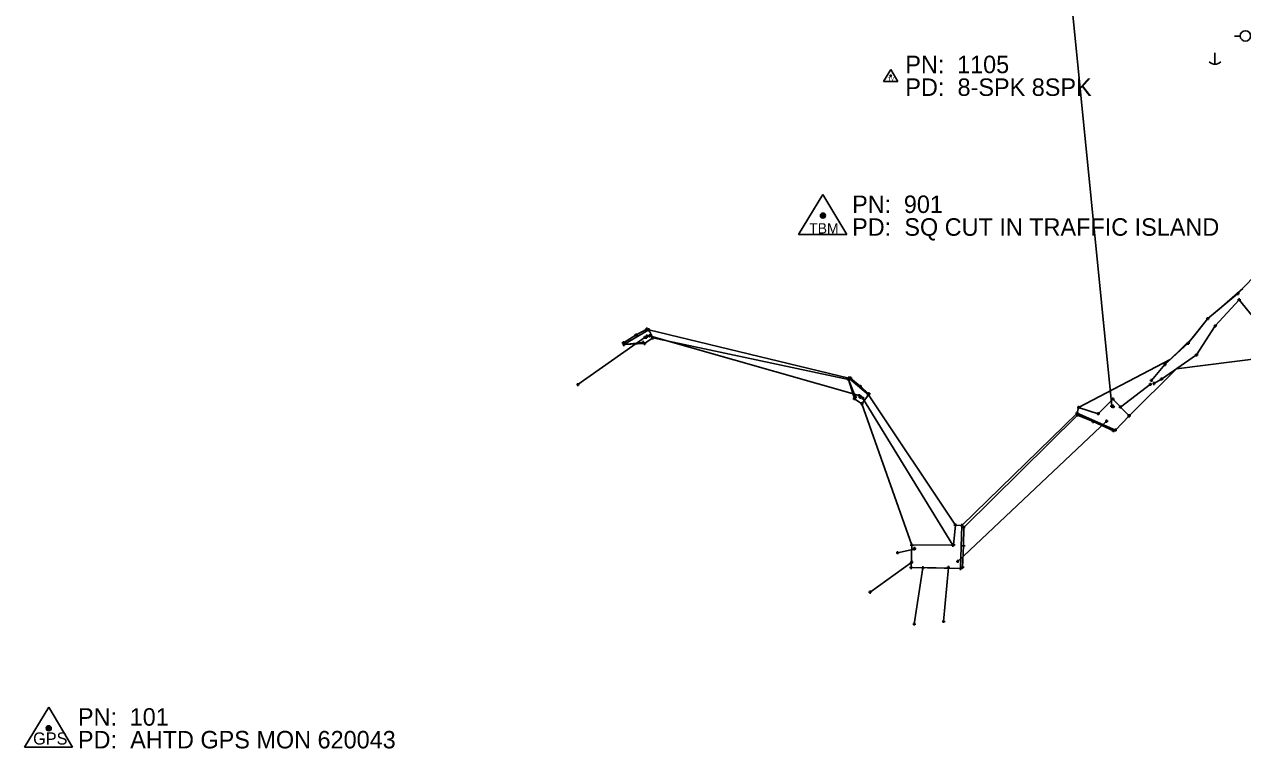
# Model space of a CAD drawing. Extents: x -1 to 1157254, y -1 to 2021979.
# Drawn here: x 1145669 to 1146170, y 2016032 to 2016330 of the extents above; entities that cross this region are included whole.
import ezdxf

# ---------------------------------------------------------------- set-up
doc = ezdxf.new("R2010")
doc.units = 0
for name, color, linetype in [('S_AREA_CALC', 7, 'Continuous'), ('S_BREAKLINE', 7, 'Continuous'), ('S_BUILDING_ANNOT', 7, 'Continuous'), ('S_CATCH_BASIN', 7, 'Continuous'), ('S_CTL_TABLE', 7, 'Continuous'), ('S_DITCHLINE', 7, 'Continuous'), ('S_DRIVEWAY_ANNOT', 7, 'Continuous'), ('S_EDGE_BITUMINOUS_ANNOT', 7, 'Continuous'), ('S_ELECTRIC_UTILITIES', 7, 'Continuous'), ('S_GAS_PUMP_ISLAND_ANNOT', 7, 'Continuous'), ('S_GAS_UTILITIES', 7, 'Continuous'), ('S_GAS_UTILITIES_ANNOT', 7, 'Continuous')]:
    doc.layers.add(name, color=color, linetype=linetype)

msp = doc.modelspace()

# ---------------------------------------------------------------- linework, layer by layer
at = {"layer": 'S_AREA_CALC'}
for p, q in [((1145997.3, 2016260.28), (1145987.27, 2016243.78)), ((1145997.3, 2016260.28), (1146007.12, 2016243.78)), ((1145987.27, 2016243.78), (1146007.12, 2016243.78)), ((1145679.05, 2016049.34), (1145669.02, 2016032.83)), ((1145679.05, 2016049.34), (1145688.87, 2016032.83)), ((1145669.02, 2016032.83), (1145688.87, 2016032.83))]:
    msp.add_line(p, q, dxfattribs=at)
for centre, radius in [((1145997.3, 2016251.59), 1.04), ((1145997.3, 2016251.59), 0.609), ((1145997.3, 2016251.59), 0.344), ((1145679.05, 2016040.64), 1.04), ((1145679.05, 2016040.64), 0.609), ((1145679.05, 2016040.64), 0.344)]:
    msp.add_circle(centre, radius, dxfattribs=at)
at = {"layer": 'S_BREAKLINE'}
for p, q in [((1146025.17, 2016311.74), (1146022.16, 2016306.79)), ((1146025.17, 2016311.74), (1146028.12, 2016306.79)), ((1146022.16, 2016306.79), (1146028.12, 2016306.79))]:
    msp.add_line(p, q, dxfattribs=at)
for radius in [0.311, 0.183, 0.103]:
    msp.add_circle((1146025.17, 2016309.13), radius, dxfattribs=at)
at = {"layer": 'S_BUILDING_ANNOT'}
for p, q in [((1146167.28, 2016219.5), (1146168.55, 2016219.51)), ((1146167.91, 2016218.87), (1146167.91, 2016220.14)), ((1146167.91, 2016219.5), (1146167.91, 2016219.5)), ((1146167.77, 2016216.98), (1146169.04, 2016216.98)), ((1146168.41, 2016216.34), (1146168.41, 2016217.62)), ((1146168.41, 2016216.98), (1146168.41, 2016216.98)), ((1146154.9, 2016209.23), (1146156.17, 2016209.23)), ((1146155.54, 2016208.59), (1146155.54, 2016209.87)), ((1146155.54, 2016209.23), (1146155.54, 2016209.23)), ((1145925.04, 2016204.61), (1145926.31, 2016204.61)), ((1145925.68, 2016203.98), (1145925.68, 2016205.25)), ((1145925.68, 2016204.61), (1145925.68, 2016204.61)), ((1146157.97, 2016206.19), (1146159.24, 2016206.19)), ((1146158.61, 2016205.56), (1146158.61, 2016206.83)), ((1146158.61, 2016206.19), (1146158.61, 2016206.19)), ((1145915.52, 2016197.86), (1145915.52, 2016199.14)), ((1145922.72, 2016199.45), (1145923.99, 2016199.45)), ((1145923.31, 2016198.91), (1145924.58, 2016198.91)), ((1145923.36, 2016198.81), (1145923.36, 2016200.09)), ((1145923.36, 2016199.45), (1145923.36, 2016199.45)), ((1145923.59, 2016201.56), (1145924.86, 2016201.56)), ((1145923.95, 2016198.27), (1145923.94, 2016199.54)), ((1145923.94, 2016198.91), (1145923.94, 2016198.91)), ((1145924.02, 2016201.6), (1145925.3, 2016201.6)), ((1145924.23, 2016200.92), (1145924.22, 2016202.19)), ((1145924.23, 2016201.56), (1145924.23, 2016201.56)), ((1145924.34, 2016201.98), (1145925.61, 2016201.98)), ((1145924.66, 2016200.96), (1145924.66, 2016202.24)), ((1145924.66, 2016201.6), (1145924.66, 2016201.6)), ((1145924.97, 2016201.34), (1145924.97, 2016202.62)), ((1145924.97, 2016201.98), (1145924.97, 2016201.98)), ((1145925.36, 2016202.12), (1145926.63, 2016202.12)), ((1145925.99, 2016201.48), (1145925.99, 2016202.75)), ((1145925.99, 2016202.12), (1145925.99, 2016202.12)), ((1145926.7, 2016201.26), (1145927.97, 2016201.26)), ((1145927.34, 2016200.63), (1145927.33, 2016201.9)), ((1145927.34, 2016201.26), (1145927.34, 2016201.26)), ((1146146.82, 2016199.07), (1146148.09, 2016199.07)), ((1146147.46, 2016198.43), (1146147.45, 2016199.7)), ((1146147.45, 2016199.07), (1146147.45, 2016199.07)), ((1145914.89, 2016198.5), (1145916.16, 2016198.5)), ((1145915.52, 2016198.5), (1145915.52, 2016198.5)), ((1146150.25, 2016194.25), (1146151.52, 2016194.25)), ((1146150.89, 2016193.61), (1146150.88, 2016194.89)), ((1146150.89, 2016194.25), (1146150.89, 2016194.25)), ((1146137.26, 2016190.31), (1146138.53, 2016190.31)), ((1146137.89, 2016189.67), (1146137.89, 2016190.95)), ((1146137.89, 2016190.31), (1146137.89, 2016190.31)), ((1146007.12, 2016184.22), (1146008.39, 2016184.22)), ((1146007.31, 2016184.74), (1146008.58, 2016184.74)), ((1146007.76, 2016183.58), (1146007.75, 2016184.85)), ((1146007.75, 2016184.22), (1146007.75, 2016184.22)), ((1146007.95, 2016184.1), (1146007.94, 2016185.37)), ((1146007.95, 2016184.74), (1146007.95, 2016184.74)), ((1146131.69, 2016183.79), (1146132.97, 2016183.79)), ((1146132.33, 2016183.15), (1146132.33, 2016184.43)), ((1146132.33, 2016183.79), (1146132.33, 2016183.79)), ((1146135.83, 2016184.33), (1146137.1, 2016184.33)), ((1146136.47, 2016183.69), (1146136.47, 2016184.97)), ((1146136.47, 2016184.33), (1146136.47, 2016184.33)), ((1145895.94, 2016182.04), (1145897.21, 2016182.05)), ((1145896.58, 2016181.41), (1145896.57, 2016182.68)), ((1145896.58, 2016182.04), (1145896.58, 2016182.04)), ((1146016, 2016177.28), (1146015.99, 2016178.55)), ((1146131.28, 2016182.21), (1146132.55, 2016182.21)), ((1146131.91, 2016181.58), (1146131.91, 2016182.85)), ((1146131.91, 2016182.21), (1146131.91, 2016182.21)), ((1146132.75, 2016182.51), (1146134.02, 2016182.51)), ((1146133.38, 2016181.87), (1146133.38, 2016183.14)), ((1146133.38, 2016182.51), (1146133.38, 2016182.51)), ((1146009.65, 2016176.23), (1146010.93, 2016176.23)), ((1146010.01, 2016176.95), (1146011.28, 2016176.95)), ((1146010.29, 2016175.59), (1146010.29, 2016176.87)), ((1146010.29, 2016176.23), (1146010.29, 2016176.23)), ((1146010.65, 2016176.32), (1146010.64, 2016177.59)), ((1146010.64, 2016176.95), (1146010.64, 2016176.95)), ((1146011.56, 2016177.56), (1146012.83, 2016177.56)), ((1146011.97, 2016176.87), (1146013.24, 2016176.88)), ((1146012.2, 2016176.92), (1146012.19, 2016178.19)), ((1146012.19, 2016177.56), (1146012.19, 2016177.56)), ((1146012.41, 2016176.93), (1146013.69, 2016176.94)), ((1146012.61, 2016176.24), (1146012.6, 2016177.51)), ((1146012.6, 2016176.88), (1146012.6, 2016176.88)), ((1146012.72, 2016174.13), (1146013.99, 2016174.13)), ((1146012.97, 2016176.57), (1146014.24, 2016176.57)), ((1146013.05, 2016176.3), (1146013.05, 2016177.57)), ((1146013.05, 2016176.93), (1146013.05, 2016176.93)), ((1146013.35, 2016173.49), (1146013.35, 2016174.77)), ((1146013.35, 2016174.13), (1146013.35, 2016174.13)), ((1146013.61, 2016175.94), (1146013.6, 2016177.21)), ((1146013.6, 2016176.57), (1146013.6, 2016176.57)), ((1146015.36, 2016177.91), (1146016.63, 2016177.92)), ((1146015.99, 2016177.92), (1146015.99, 2016177.92)), ((1146115.9, 2016176.11), (1146117.18, 2016176.11)), ((1146116, 2016172.52), (1146116, 2016173.8)), ((1146116.43, 2016172.55), (1146116.43, 2016173.82)), ((1146116.54, 2016175.47), (1146116.54, 2016176.75)), ((1146116.54, 2016176.11), (1146116.54, 2016176.11)), ((1146116.6, 2016172.3), (1146116.6, 2016173.57)), ((1146101.11, 2016170.34), (1146102.39, 2016170.34)), ((1146101.75, 2016169.71), (1146101.75, 2016170.98)), ((1146101.75, 2016170.34), (1146101.75, 2016170.34)), ((1146101.79, 2016172.68), (1146103.06, 2016172.68)), ((1146102.43, 2016172.05), (1146102.42, 2016173.32)), ((1146102.42, 2016172.68), (1146102.42, 2016172.68)), ((1146109.86, 2016170.09), (1146111.13, 2016170.1)), ((1146110.5, 2016169.46), (1146110.49, 2016170.73)), ((1146110.5, 2016170.09), (1146110.5, 2016170.09)), ((1146115.36, 2016173.16), (1146116.64, 2016173.16)), ((1146115.79, 2016173.18), (1146117.07, 2016173.18)), ((1146115.96, 2016172.93), (1146117.23, 2016172.94)), ((1146116, 2016173.16), (1146116, 2016173.16)), ((1146116.43, 2016173.18), (1146116.43, 2016173.18)), ((1146116.6, 2016172.93), (1146116.6, 2016172.93)), ((1146118.95, 2016172.83), (1146120.22, 2016172.84)), ((1146118.95, 2016172.83), (1146120.22, 2016172.84)), ((1146119.59, 2016172.2), (1146119.58, 2016173.47)), ((1146119.59, 2016172.2), (1146119.58, 2016173.47)), ((1146119.58, 2016172.83), (1146119.58, 2016172.83)), ((1146119.58, 2016172.83), (1146119.58, 2016172.83)), ((1146122.54, 2016169.21), (1146123.82, 2016169.21)), ((1146123.18, 2016168.57), (1146123.18, 2016169.85)), ((1146123.18, 2016169.21), (1146123.18, 2016169.21)), ((1146113.26, 2016167.01), (1146114.53, 2016167.02)), ((1146113.26, 2016167.01), (1146114.53, 2016167.02)), ((1146113.9, 2016166.38), (1146113.9, 2016167.65)), ((1146113.9, 2016166.38), (1146113.9, 2016167.65)), ((1146113.9, 2016167.01), (1146113.9, 2016167.01)), ((1146113.9, 2016167.01), (1146113.9, 2016167.01)), ((1146117.54, 2016162.7), (1146117.54, 2016163.97)), ((1146116.9, 2016163.33), (1146118.17, 2016163.34)), ((1146117.54, 2016163.34), (1146117.54, 2016163.34)), ((1146051.11, 2016124.24), (1146052.38, 2016124.24)), ((1146051.74, 2016123.6), (1146051.74, 2016124.87)), ((1146051.74, 2016124.24), (1146051.74, 2016124.24)), ((1146053.73, 2016124.1), (1146055, 2016124.1)), ((1146054.37, 2016123.46), (1146054.37, 2016124.73)), ((1146054.37, 2016124.1), (1146054.37, 2016124.1)), ((1146027.99, 2016112.26), (1146027.99, 2016113.54)), ((1146033.22, 2016116.05), (1146034.5, 2016116.05)), ((1146033.86, 2016115.42), (1146033.86, 2016116.69)), ((1146033.86, 2016116.05), (1146033.86, 2016116.05)), ((1146034.2, 2016114.39), (1146035.47, 2016114.4)), ((1146034.33, 2016114.64), (1146035.6, 2016114.64)), ((1146034.84, 2016113.76), (1146034.84, 2016115.03)), ((1146034.84, 2016114.39), (1146034.84, 2016114.39)), ((1146034.97, 2016114), (1146034.97, 2016115.28)), ((1146034.97, 2016114.64), (1146034.97, 2016114.64)), ((1146050.06, 2016115.95), (1146051.33, 2016115.95)), ((1146050.06, 2016115.95), (1146051.33, 2016115.95)), ((1146050.37, 2016116.18), (1146051.64, 2016116.18)), ((1146050.69, 2016115.31), (1146050.69, 2016116.59)), ((1146050.69, 2016115.31), (1146050.69, 2016116.59)), ((1146050.69, 2016115.95), (1146050.69, 2016115.95)), ((1146050.69, 2016115.95), (1146050.69, 2016115.95)), ((1146051.01, 2016115.55), (1146051.01, 2016116.82)), ((1146051.01, 2016116.18), (1146051.01, 2016116.18)), ((1146027.35, 2016112.9), (1146028.63, 2016112.9)), ((1146027.99, 2016112.9), (1146027.99, 2016112.9)), ((1146033.16, 2016108.99), (1146034.43, 2016108.99)), ((1146033.16, 2016108.99), (1146034.43, 2016108.99)), ((1146033.8, 2016108.35), (1146033.8, 2016109.62)), ((1146033.8, 2016108.35), (1146033.8, 2016109.62)), ((1146033.8, 2016108.99), (1146033.8, 2016108.99)), ((1146033.8, 2016108.99), (1146033.8, 2016108.99)), ((1146052.06, 2016109.3), (1146053.33, 2016109.31)), ((1146052.06, 2016109.3), (1146053.33, 2016109.31)), ((1146052.7, 2016108.67), (1146052.7, 2016109.94)), ((1146052.7, 2016108.67), (1146052.7, 2016109.94)), ((1146052.7, 2016109.3), (1146052.7, 2016109.3)), ((1146052.7, 2016109.3), (1146052.7, 2016109.3)), ((1146032.95, 2016106.8), (1146034.22, 2016106.81)), ((1146033.58, 2016106.17), (1146033.58, 2016107.44)), ((1146033.58, 2016106.8), (1146033.58, 2016106.8)), ((1146037.77, 2016106.67), (1146039.05, 2016106.68)), ((1146037.77, 2016106.67), (1146039.05, 2016106.68)), ((1146038.41, 2016106.04), (1146038.41, 2016107.31)), ((1146038.41, 2016106.04), (1146038.41, 2016107.31)), ((1146038.41, 2016106.68), (1146038.41, 2016106.68)), ((1146038.41, 2016106.68), (1146038.41, 2016106.68)), ((1146048.24, 2016106.81), (1146049.51, 2016106.81)), ((1146048.24, 2016106.81), (1146049.51, 2016106.81)), ((1146048.88, 2016106.17), (1146048.87, 2016107.45)), ((1146048.88, 2016106.17), (1146048.87, 2016107.45)), ((1146048.88, 2016106.81), (1146048.88, 2016106.81)), ((1146048.88, 2016106.81), (1146048.88, 2016106.81)), ((1146053.25, 2016106.4), (1146054.53, 2016106.4)), ((1146053.89, 2016105.76), (1146053.89, 2016107.03)), ((1146053.89, 2016106.4), (1146053.89, 2016106.4)), ((1146016.03, 2016096.65), (1146017.3, 2016096.66)), ((1146016.66, 2016096.02), (1146016.66, 2016097.29)), ((1146016.66, 2016096.66), (1146016.66, 2016096.66)), ((1146034.23, 2016083.51), (1146035.5, 2016083.51)), ((1146034.87, 2016082.87), (1146034.87, 2016084.15)), ((1146034.87, 2016083.51), (1146034.87, 2016083.51)), ((1146046.27, 2016084.6), (1146047.54, 2016084.61)), ((1146046.91, 2016083.97), (1146046.9, 2016085.24)), ((1146046.91, 2016084.61), (1146046.91, 2016084.61))]:
    msp.add_line(p, q, dxfattribs=at)
at = {"layer": 'S_CATCH_BASIN'}
for p, q in [((1146168.86, 2016325.49), (1146166.53, 2016325.49)), ((1146158.42, 2016318.63), (1146158.42, 2016313.91))]:
    msp.add_line(p, q, dxfattribs=at)
msp.add_circle((1146170.95, 2016325.51), 2.13, dxfattribs=at)
msp.add_arc((1146158.48, 2016317.33), 3.41, 226.3972, 313.6028, dxfattribs=at)
at = {"layer": 'S_CTL_TABLE'}
for p, q in [((1145924.23, 2016204.92), (1145925.5, 2016204.92)), ((1145924.86, 2016204.28), (1145924.86, 2016205.56)), ((1145924.86, 2016204.92), (1145924.86, 2016204.92)), ((1145914.69, 2016199.23), (1145915.96, 2016199.23)), ((1145915.33, 2016198.59), (1145915.32, 2016199.87)), ((1145915.32, 2016199.23), (1145915.32, 2016199.23)), ((1145919.87, 2016202.49), (1145921.14, 2016202.49)), ((1145920.51, 2016201.86), (1145920.51, 2016203.13)), ((1145920.51, 2016202.49), (1145920.51, 2016202.49)), ((1146007.98, 2016184.71), (1146009.26, 2016184.71)), ((1146008.62, 2016184.07), (1146008.62, 2016185.34)), ((1146008.62, 2016184.71), (1146008.62, 2016184.71)), ((1146011.96, 2016181.39), (1146013.24, 2016181.39)), ((1146012.6, 2016180.76), (1146012.6, 2016182.03)), ((1146012.6, 2016181.39), (1146012.6, 2016181.39)), ((1146016.23, 2016177.64), (1146016.23, 2016178.92)), ((1146015.59, 2016178.28), (1146016.87, 2016178.28)), ((1146016.23, 2016178.28), (1146016.23, 2016178.28)), ((1146101.37, 2016169.53), (1146102.64, 2016169.54)), ((1146102, 2016168.9), (1146102, 2016170.17)), ((1146102, 2016169.54), (1146102, 2016169.54)), ((1146107.73, 2016166.84), (1146109, 2016166.85)), ((1146108.37, 2016166.21), (1146108.37, 2016167.48)), ((1146108.37, 2016166.84), (1146108.37, 2016166.84)), ((1146116.73, 2016162.44), (1146116.72, 2016163.71)), ((1146116.09, 2016163.07), (1146117.36, 2016163.07)), ((1146116.72, 2016163.07), (1146116.72, 2016163.07)), ((1146055.17, 2016122.62), (1146055.17, 2016123.89)), ((1146054.53, 2016123.25), (1146055.8, 2016123.26)), ((1146055.17, 2016123.25), (1146055.17, 2016123.25)), ((1146054.51, 2016115.66), (1146055.78, 2016115.66)), ((1146055.15, 2016115.02), (1146055.15, 2016116.3)), ((1146055.15, 2016115.66), (1146055.15, 2016115.66)), ((1146054.03, 2016106.92), (1146055.3, 2016106.92)), ((1146054.67, 2016106.28), (1146054.67, 2016107.55)), ((1146054.67, 2016106.92), (1146054.67, 2016106.92))]:
    msp.add_line(p, q, dxfattribs=at)
at = {"layer": 'S_DITCHLINE'}
for points in [[(1146094.76, 2016386.65), (1146116, 2016173.16)], [(1145924.23, 2016201.56), (1145896.58, 2016182.04)], [(1146012.19, 2016177.56), (1145925.99, 2016202.12)], [(1146119.58, 2016172.83), (1146131.91, 2016182.21)], [(1146050.69, 2016115.95), (1146013.6, 2016176.57)], [(1146113.9, 2016167.01), (1146052.7, 2016109.3)], [(1146034.84, 2016114.39), (1146027.99, 2016112.9)], [(1146033.8, 2016108.99), (1146016.66, 2016096.66)], [(1146038.41, 2016106.68), (1146034.87, 2016083.51)], [(1146048.88, 2016106.81), (1146046.91, 2016084.61)]]:
    msp.add_lwpolyline(points, dxfattribs=at)
at = {"layer": 'S_DRIVEWAY_ANNOT'}
for points in [[(1146379.33, 2016420.63), (1146352.59, 2016394.07), (1146329.3, 2016371.43), (1146305.53, 2016345.18), (1146287.85, 2016329.58), (1146269.45, 2016318.5), (1146244.78, 2016301.23), (1146218.86, 2016278.17), (1146203.08, 2016256.58), (1146183.74, 2016236.1), (1146167.91, 2016219.5), (1146155.54, 2016209.23), (1146147.45, 2016199.07), (1146137.89, 2016190.31), (1146132.33, 2016183.79)], [(1146190.27, 2016194.62), (1146183.91, 2016198.76), (1146178.78, 2016203.66), (1146173.84, 2016210.21), (1146168.41, 2016216.98), (1146158.61, 2016206.19), (1146150.89, 2016194.25), (1146136.47, 2016184.33), (1146133.38, 2016182.51)]]:
    msp.add_lwpolyline(points, dxfattribs=at)
at = {"layer": 'S_EDGE_BITUMINOUS_ANNOT'}
for points in [[(1145924.86, 2016204.92), (1145920.51, 2016202.49), (1145915.32, 2016199.23)], [(1146008.62, 2016184.71), (1146012.6, 2016181.39), (1146016.23, 2016178.28)], [(1146102, 2016169.54), (1146108.37, 2016166.84), (1146116.72, 2016163.07)], [(1146055.17, 2016123.25), (1146055.15, 2016115.66), (1146054.67, 2016106.92)]]:
    msp.add_lwpolyline(points, dxfattribs=at)
at = {"layer": 'S_ELECTRIC_UTILITIES'}
for points in [[(1145915.52, 2016198.5), (1145923.36, 2016199.45), (1145923.94, 2016198.91), (1145927.34, 2016201.26), (1145925.68, 2016204.61)], [(1146015.99, 2016177.92), (1146013.35, 2016174.13), (1146010.29, 2016176.23), (1146010.64, 2016176.95), (1146007.75, 2016184.22), (1146007.95, 2016184.74)], [(1146117.54, 2016163.34), (1146123.18, 2016169.21), (1146116.54, 2016176.11), (1146110.5, 2016170.09), (1146102.42, 2016172.68), (1146101.75, 2016170.34)], [(1146053.89, 2016106.4), (1146033.58, 2016106.8), (1146033.86, 2016116.05), (1146051.01, 2016116.18), (1146051.74, 2016124.24), (1146054.37, 2016124.1)]]:
    msp.add_lwpolyline(points, close=True, dxfattribs=at)
at = {"layer": 'S_GAS_PUMP_ISLAND_ANNOT'}
msp.add_lwpolyline([(1146169.94, 2016221.63), (1146160.22, 2016213.12), (1146155.54, 2016209.23), (1146149.31, 2016201.4), (1146140.09, 2016192.33), (1146102.42, 2016172.68), (1146101.75, 2016170.34), (1146054.37, 2016124.1), (1146051.74, 2016124.24), (1146015.99, 2016177.92), (1146016.23, 2016178.28), (1146012.6, 2016181.39), (1146008.62, 2016184.71), (1146007.95, 2016184.74), (1145925.68, 2016204.61), (1145924.86, 2016204.92), (1145920.51, 2016202.49), (1145915.32, 2016199.23), (1145915.52, 2016198.5), (1145923.94, 2016198.91), (1145927.34, 2016201.26), (1146007.75, 2016184.22), (1146010.29, 2016176.23), (1146013.35, 2016174.13), (1146033.86, 2016116.05), (1146033.58, 2016106.8), (1146033.9, 2016106.8), (1146043.89, 2016106.6), (1146053.89, 2016106.4), (1146054.67, 2016106.92), (1146055.15, 2016115.66), (1146055.17, 2016123.25), (1146102, 2016169.54), (1146108.37, 2016166.84), (1146116.72, 2016163.07), (1146117.54, 2016163.34), (1146123.18, 2016169.21), (1146142.67, 2016188.59), (1146190.27, 2016194.62)], dxfattribs=at)

# ---------------------------------------------------------------- texts
at = {"layer": 'S_AREA_CALC'}
for s, height, p in [('TBM', 4.285, (1145991.65, 2016244.2)), ('GPS', 4.998, (1145672.61, 2016033.94))]:
    msp.add_text(s, height=height, dxfattribs=at).set_placement(p)
at = {"layer": 'S_BREAKLINE'}
msp.add_text('TV', height=1.499, dxfattribs=at).set_placement((1146023.97, 2016307.12))
at = {"layer": 'S_GAS_UTILITIES'}
for s, p in [('PN: ', (1146009.3, 2016252.67)), ('901', (1146030.56, 2016252.67)), ('PD: ', (1146009.3, 2016243.31)), ('SQ CUT IN TRAFFIC ISLAND', (1146030.77, 2016243.31)), ('PN: ', (1145691.05, 2016041.72)), ('101', (1145712.31, 2016041.72)), ('PD: ', (1145691.05, 2016032.36)), ('AHTD GPS MON 620043', (1145712.52, 2016032.36))]:
    msp.add_text(s, height=7.2, dxfattribs=at).set_placement(p)
at = {"layer": 'S_GAS_UTILITIES_ANNOT'}
for s, p in [('PN: ', (1146031.17, 2016310.21)), ('1105', (1146052.44, 2016310.21)), ('PD: ', (1146031.17, 2016300.85)), ('8-SPK 8SPK', (1146052.64, 2016300.85))]:
    msp.add_text(s, height=7.2, dxfattribs=at).set_placement(p)

doc.saveas('drawing.dxf')
